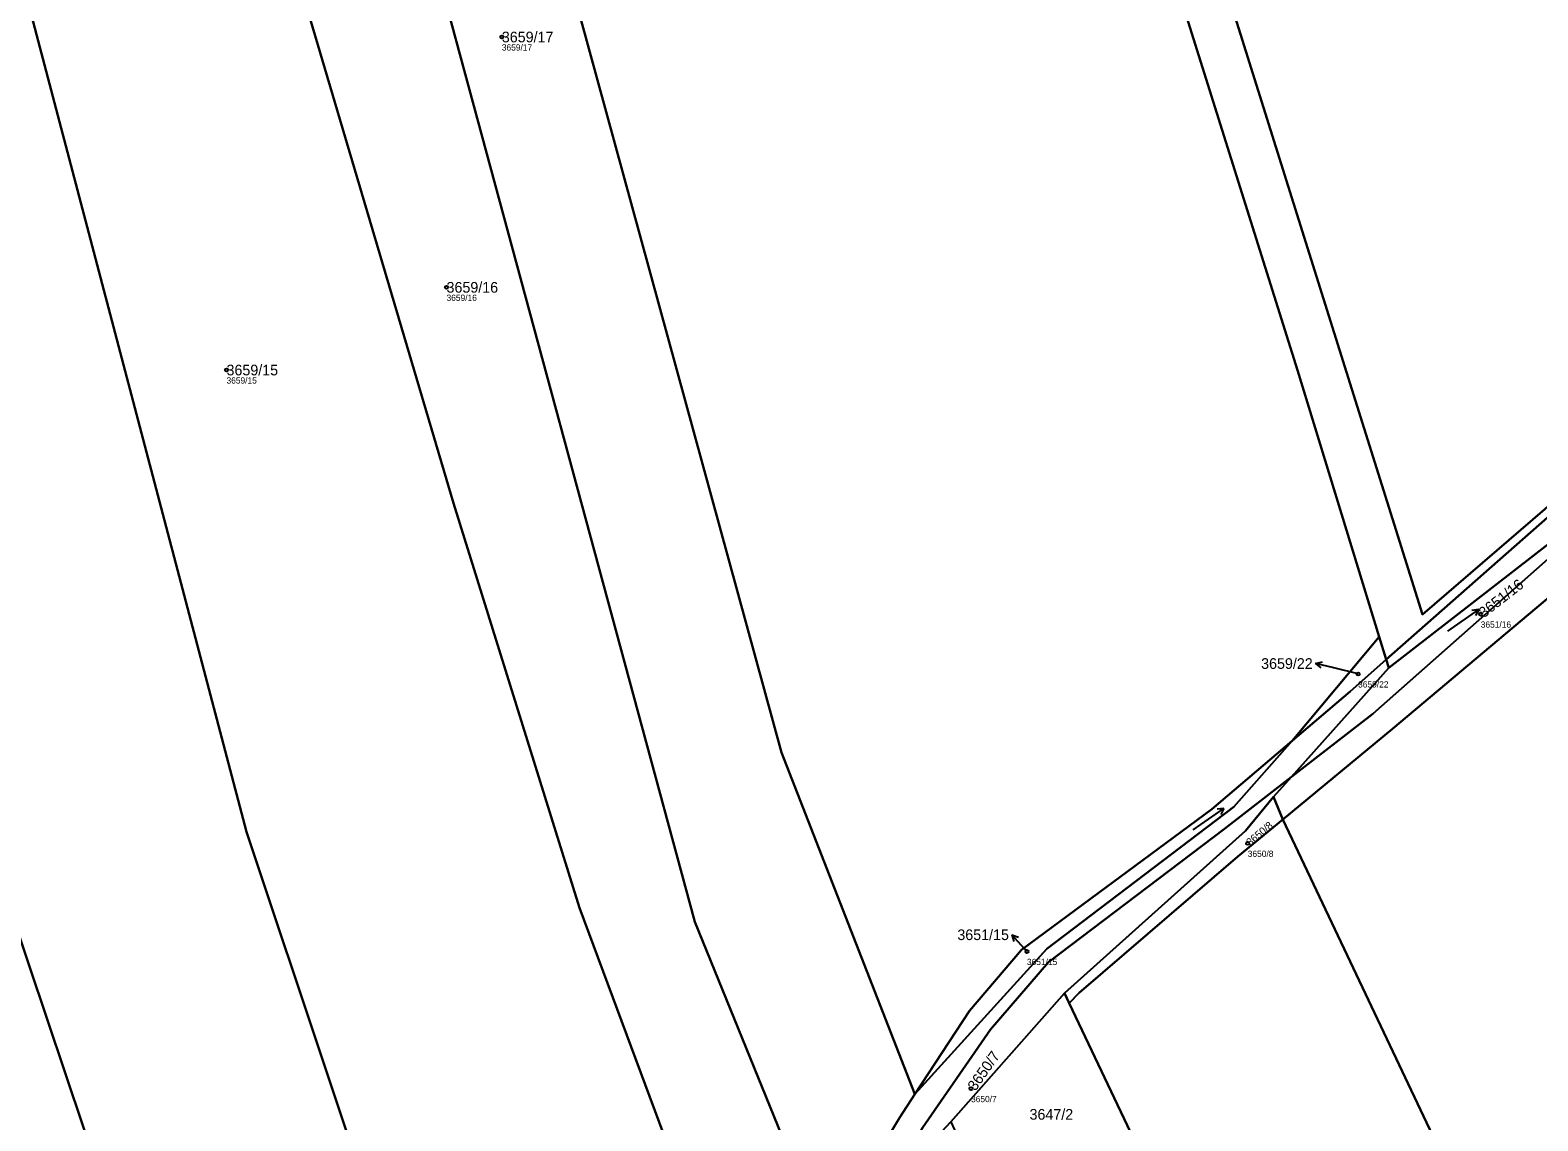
# Model space of a CAD drawing. Extents: x -761174 to -757114, y -1063806 to -1059397.
# Drawn here: x -760404 to -760163.8, y -1062494.8 to -1062320.9 of the extents above; entities that cross this region are included whole.
import ezdxf

# ---------------------------------------------------------------- set-up
doc = ezdxf.new("R2010")
doc.units = 0
for name, color, linetype in [('Definiční body', 7, 'Continuous'), ('Hranice parcel', 7, 'Continuous'), ('Parcelní čísla', 7, 'Continuous'), ('Polygon parcely', 7, 'Continuous'), ('Pop  PČ popisy', 7, 'Continuous'), ('Značky kultur', 7, 'Continuous')]:
    doc.layers.add(name, color=color, linetype=linetype)

msp = doc.modelspace()

# ---------------------------------------------------------------- linework, layer by layer
at = {"layer": 'Definiční body'}
for centre in [(-760328.87, -1062322.04), (-760337.68, -1062361.93), (-760372.73, -1062375.11), (-760172.94, -1062414.01), (-760192.47, -1062423.54), (-760210.05, -1062450.54), (-760245.23, -1062467.77), (-760254.13, -1062489.62)]:
    msp.add_circle(centre, 0.25, dxfattribs=at)
at = {"layer": 'Hranice parcel'}
for p, q in [((-760187.59, -1062422.56), (-760161.01, -1062401.94)), ((-760202.99, -1062434.21), (-760189.1, -1062417.64)), ((-760189.1, -1062417.64), (-760187.99, -1062421.26)), ((-760187.59, -1062422.56), (-760187.99, -1062421.26)), ((-760203.1, -1062439.94), (-760187.59, -1062422.56)), ((-760205.93, -1062443.11), (-760203.1, -1062439.94)), ((-760204.47, -1062446.71), (-760205.93, -1062443.11)), ((-760239.26, -1062474.39), (-760257.33, -1062494.92)), ((-760238.51, -1062475.98), (-760239.26, -1062474.39))]:
    msp.add_line(p, q, dxfattribs=at)
for points in [[(-760208.58, -1062022.63), (-760277.12, -1062047.63), (-760287.15, -1062059.09), (-760286.71, -1062074.9), (-760238.15, -1062218.77), (-760243.02, -1062220.1), (-760182.21, -1062414.05), (-760141.32, -1062378.85), (-760114.19, -1062358.02), (-760113.22, -1062352.44), (-760122.14, -1062274.94), (-760121.9, -1062228.36), (-760128.63, -1062142.08), (-760156.34, -1062034.77), (-760166.16, -1062024.72), (-760190.56, -1062023.61)], [(-760390.61, -1062059.41), (-760364.18, -1062154.56), (-760326.2, -1062282.87), (-760284.34, -1062436.07), (-760263.1, -1062490.52)], [(-760277.35, -1062514.09), (-760298.15, -1062463.04), (-760338.31, -1062314.5), (-760372.46, -1062191.75), (-760402.77, -1062086.39)], [(-760289.56, -1062533.24), (-760316.51, -1062460.8), (-760336.56, -1062396.31), (-760368.42, -1062288.59), (-760396.96, -1062182.95), (-760414.9, -1062117.84)], [(-760189.1, -1062417.64), (-760202.13, -1062375.14), (-760261.56, -1062185.7)], [(-760330.52, -1062565.65), (-760369.55, -1062448.69), (-760407.18, -1062305.67), (-760440.79, -1062189.54)], [(-760359.03, -1062598.65), (-760377.94, -1062548.27), (-760415.94, -1062435.02), (-760457.73, -1062294.15), (-760467.66, -1062267.71)], [(-760110.31, -1062356.56), (-760142.84, -1062381.43), (-760187.99, -1062421.26)], [(-760106.17, -1062363.35), (-760136.33, -1062389.69), (-760187.01, -1062432.31), (-760204.47, -1062446.71)], [(-760140.27, -1062385.82), (-760190.11, -1062429.88), (-760203.1, -1062439.94)], [(-760187.99, -1062421.26), (-760193.71, -1062426.31), (-760202.99, -1062434.21)], [(-760263.1, -1062490.52), (-760254.38, -1062477.22), (-760246.1, -1062467.5), (-760215.76, -1062445.08), (-760202.99, -1062434.21)], [(-760202.99, -1062434.21), (-760212.27, -1062444.74), (-760242.07, -1062467.37), (-760263.1, -1062490.52)], [(-760269.35, -1062509.14), (-760261.85, -1062495.86), (-760251.01, -1062480.2), (-760241.78, -1062469.47), (-760213.78, -1062448.21), (-760203.1, -1062439.94)], [(-760239.26, -1062474.39), (-760210.42, -1062448.54), (-760205.93, -1062443.11)], [(-760238.51, -1062475.98), (-760236.91, -1062474.33), (-760211.65, -1062452.63), (-760204.47, -1062446.71)], [(-760204.47, -1062446.71), (-760165.94, -1062527.94), (-760118.47, -1062632.04)], [(-760164.32, -1062637.08), (-760190.7, -1062576.56), (-760238.51, -1062475.98)], [(-760263.1, -1062490.52), (-760265.55, -1062494.26), (-760277.35, -1062514.09)]]:
    msp.add_lwpolyline(points, dxfattribs=at)
at = {"layer": 'Polygon parcely'}
for points in [[(-760261.56, -1062185.7), (-760275.96, -1062145.29), (-760301.05, -1062070.58), (-760328.17, -1061989.43), (-760341.3, -1061998.8), (-760362.65, -1062017.59), (-760390.61, -1062059.41), (-760364.18, -1062154.56), (-760326.2, -1062282.87), (-760284.34, -1062436.07), (-760263.1, -1062490.52), (-760254.38, -1062477.22), (-760246.1, -1062467.5), (-760215.76, -1062445.08), (-760202.99, -1062434.21), (-760189.1, -1062417.64), (-760202.13, -1062375.14)], [(-760208.58, -1062022.63), (-760277.12, -1062047.63), (-760287.15, -1062059.09), (-760286.71, -1062074.9), (-760238.15, -1062218.77), (-760243.02, -1062220.1), (-760182.21, -1062414.05), (-760141.32, -1062378.85), (-760114.19, -1062358.02), (-760113.22, -1062352.44), (-760122.14, -1062274.94), (-760121.9, -1062228.36), (-760128.63, -1062142.08), (-760156.34, -1062034.77), (-760166.16, -1062024.72), (-760190.56, -1062023.61)], [(-760277.35, -1062514.09), (-760265.55, -1062494.26), (-760263.1, -1062490.52), (-760284.34, -1062436.07), (-760326.2, -1062282.87), (-760364.18, -1062154.56), (-760390.61, -1062059.41), (-760394.75, -1062065.6), (-760402.77, -1062086.39), (-760372.46, -1062191.75), (-760338.31, -1062314.5), (-760298.15, -1062463.04)], [(-760338.31, -1062314.5), (-760372.46, -1062191.75), (-760402.77, -1062086.39), (-760414.9, -1062117.84), (-760396.96, -1062182.95), (-760368.42, -1062288.59), (-760336.56, -1062396.31), (-760316.51, -1062460.8), (-760289.56, -1062533.24), (-760287.59, -1062531.3), (-760277.35, -1062514.09), (-760298.15, -1062463.04)], [(-760368.42, -1062288.59), (-760396.96, -1062182.95), (-760414.9, -1062117.84), (-760424.7, -1062143.23), (-760440.79, -1062189.54), (-760407.18, -1062305.67), (-760369.55, -1062448.69), (-760330.52, -1062565.65), (-760325.84, -1062561.58), (-760305.32, -1062546.34), (-760297.1, -1062540.64), (-760289.56, -1062533.24), (-760316.51, -1062460.8), (-760336.56, -1062396.31)], [(-760369.55, -1062448.69), (-760407.18, -1062305.67), (-760440.79, -1062189.54), (-760467.28, -1062265.76), (-760467.66, -1062267.71), (-760457.73, -1062294.15), (-760415.94, -1062435.02), (-760377.94, -1062548.27), (-760359.03, -1062598.65), (-760351.17, -1062587.7), (-760338.23, -1062572.36), (-760330.52, -1062565.65)], [(-760377.94, -1062548.27), (-760415.94, -1062435.02), (-760457.73, -1062294.15), (-760467.66, -1062267.71), (-760473.09, -1062295.7), (-760475.17, -1062317.47), (-760476.28, -1062329.05), (-760446.07, -1062435.29), (-760412.37, -1062542.84), (-760392.71, -1062599.89), (-760378.94, -1062635.52), (-760375.77, -1062627.04), (-760366.24, -1062608.68), (-760359.03, -1062598.65)], [(-760142.84, -1062381.43), (-760187.99, -1062421.26), (-760187.59, -1062422.56), (-760161.01, -1062401.94), (-760140.27, -1062385.82), (-760106.7, -1062358.73), (-760107.57, -1062354.8), (-760110.31, -1062356.56)], [(-760190.11, -1062429.88), (-760203.1, -1062439.94), (-760205.93, -1062443.11), (-760204.47, -1062446.71), (-760187.01, -1062432.31), (-760136.33, -1062389.69), (-760106.17, -1062363.35), (-760106.7, -1062358.73), (-760140.27, -1062385.82)], [(-760106.17, -1062363.35), (-760136.33, -1062389.69), (-760187.01, -1062432.31), (-760204.47, -1062446.71), (-760165.94, -1062527.94), (-760118.47, -1062632.04), (-760113, -1062605.73), (-760102.93, -1062579.55), (-760091.73, -1062530.02), (-760085.88, -1062503.11), (-760084.33, -1062466.04), (-760092.52, -1062422.69), (-760099.83, -1062384.67), (-760103.01, -1062375.52)], [(-760187.59, -1062422.56), (-760203.1, -1062439.94), (-760190.11, -1062429.88), (-760140.27, -1062385.82), (-760161.01, -1062401.94)], [(-760202.99, -1062434.21), (-760193.71, -1062426.31), (-760187.99, -1062421.26), (-760189.1, -1062417.64)], [(-760242.07, -1062467.37), (-760263.1, -1062490.52), (-760265.55, -1062494.26), (-760277.35, -1062514.09), (-760287.59, -1062531.3), (-760289.56, -1062533.24), (-760295.12, -1062541.46), (-760303.06, -1062549.42), (-760294.91, -1062543.97), (-760283.25, -1062533.75), (-760278.03, -1062524.51), (-760275.58, -1062520.17), (-760269.35, -1062509.14), (-760261.85, -1062495.86), (-760251.01, -1062480.2), (-760241.78, -1062469.47), (-760213.78, -1062448.21), (-760203.1, -1062439.94), (-760187.59, -1062422.56), (-760187.99, -1062421.26), (-760193.71, -1062426.31), (-760202.99, -1062434.21), (-760212.27, -1062444.74)], [(-760263.1, -1062490.52), (-760242.07, -1062467.37), (-760212.27, -1062444.74), (-760202.99, -1062434.21), (-760215.76, -1062445.08), (-760246.1, -1062467.5), (-760254.38, -1062477.22)], [(-760205.93, -1062443.11), (-760203.1, -1062439.94), (-760213.78, -1062448.21), (-760241.78, -1062469.47), (-760251.01, -1062480.2), (-760261.85, -1062495.86), (-760269.35, -1062509.14), (-760262.91, -1062500.94), (-760257.33, -1062494.92), (-760239.26, -1062474.39), (-760210.42, -1062448.54)], [(-760211.65, -1062452.63), (-760204.47, -1062446.71), (-760205.93, -1062443.11), (-760210.42, -1062448.54), (-760239.26, -1062474.39), (-760238.51, -1062475.98), (-760236.91, -1062474.33)], [(-760118.47, -1062632.04), (-760165.94, -1062527.94), (-760204.47, -1062446.71), (-760211.65, -1062452.63), (-760236.91, -1062474.33), (-760238.51, -1062475.98), (-760190.7, -1062576.56), (-760164.32, -1062637.08), (-760162.79, -1062636.81), (-760122.5, -1062643.62)], [(-760238.51, -1062475.98), (-760239.26, -1062474.39), (-760257.33, -1062494.92), (-760256.16, -1062497.47), (-760190.55, -1062639.9), (-760170.81, -1062635.66), (-760164.32, -1062637.08), (-760190.7, -1062576.56)]]:
    msp.add_lwpolyline(points, close=True, dxfattribs=at)
for points in [[(-760261.56, -1062185.7), (-760202.13, -1062375.14), (-760189.1, -1062417.64), (-760187.99, -1062421.26), (-760142.84, -1062381.43), (-760110.31, -1062356.56), (-760113.08, -1062330.04), (-760116.85, -1062293.88)], [(-760122.14, -1062274.94), (-760113.22, -1062352.44), (-760114.19, -1062358.02), (-760141.32, -1062378.85), (-760182.21, -1062414.05), (-760243.02, -1062220.1)]]:
    msp.add_lwpolyline(points, dxfattribs=at)
at = {"layer": 'Pop  PČ popisy'}
for p, q in [((-760199.24, -1062421.86), (-760198.15, -1062421.62)), ((-760196.33, -1062422.59), (-760199.24, -1062421.86)), ((-760199.24, -1062421.86), (-760198.39, -1062422.59)), ((-760192.47, -1062423.54), (-760196.33, -1062422.59)), ((-760245.62, -1062467.33), (-760247.63, -1062465.1)), ((-760247.63, -1062465.1), (-760246.59, -1062465.51)), ((-760247.63, -1062465.1), (-760247.33, -1062466.18)), ((-760245.23, -1062467.77), (-760245.62, -1062467.33))]:
    msp.add_line(p, q, dxfattribs=at)
at = {"layer": 'Značky kultur'}
for p, q in [((-760178.18, -1062416.71), (-760173.26, -1062413.27)), ((-760173.26, -1062413.27), (-760174.35, -1062413.42)), ((-760173.26, -1062413.27), (-760173.78, -1062414.24)), ((-760218.76, -1062448.4), (-760213.84, -1062444.96)), ((-760213.84, -1062444.96), (-760214.93, -1062445.11)), ((-760213.84, -1062444.96), (-760214.36, -1062445.93))]:
    msp.add_line(p, q, dxfattribs=at)

# ---------------------------------------------------------------- texts
at = {"layer": 'Definiční body'}
for s, p in [('3659/17', (-760328.87, -1062324.2)), ('3659/16', (-760337.68, -1062364.09)), ('3659/15', (-760372.73, -1062377.27)), ('3651/16', (-760172.94, -1062416.17)), ('3659/22', (-760192.47, -1062425.7)), ('3650/8', (-760210.05, -1062452.7)), ('3651/15', (-760245.23, -1062469.93)), ('3650/7', (-760254.13, -1062491.78))]:
    msp.add_text(s, height=1, dxfattribs=at).set_placement(p)
at = {"layer": 'Parcelní čísla'}
for s, p in [('3659/17', (-760328.87, -1062322.89)), ('3659/16', (-760337.68, -1062362.78)), ('3659/15', (-760372.73, -1062375.96)), ('3659/22', (-760207.92, -1062422.73)), ('3651/15', (-760256.31, -1062465.95)), ('3647/2', (-760244.81, -1062494.57))]:
    msp.add_text(s, height=1.7, dxfattribs=at).set_placement(p)
for s, height, rotation, p in [('3651/16', 1.7, 38, (-760172.42, -1062414.68)), ('3650/8', 1.19, 40, (-760209.67, -1062451)), ('3650/7', 1.7, 55, (-760253.43, -1062490.11))]:
    msp.add_text(s, height=height, rotation=rotation, dxfattribs=at).set_placement(p)

doc.saveas('drawing.dxf')
